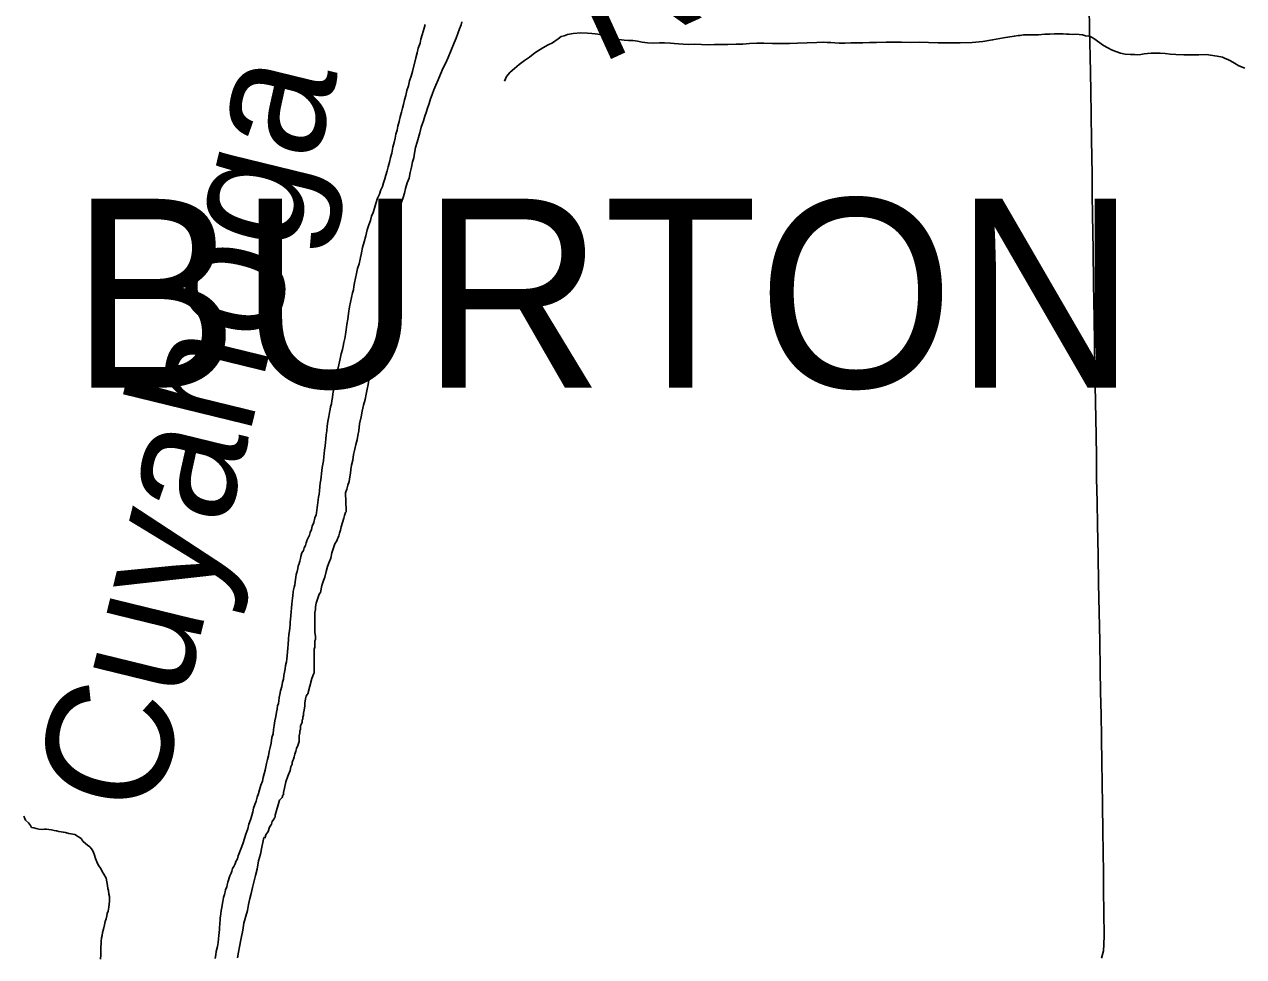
# Model space of a CAD drawing. Extents: x 103424 to 290657, y 38711 to 110967.
# Drawn here: x 214251.609 to 214252.159, y 40209.47 to 40209.891 of the extents above; entities that cross this region are included whole.
import ezdxf

# ---------------------------------------------------------------- set-up
doc = ezdxf.new("R2010")
doc.units = 0
for name, color, linetype in [('GM_X_Major_River', 7, 'Continuous'), ('GM_X_Major_River_Text', 7, 'Continuous'), ('GM_X_Minor_River', 7, 'Continuous'), ('GM_X_State_Route', 7, 'Continuous'), ('GM_X_Township_Text', 7, 'Continuous')]:
    doc.layers.add(name, color=color, linetype=linetype)

msp = doc.modelspace()

# ---------------------------------------------------------------- linework, layer by layer
at = {"layer": 'GM_X_Major_River'}
for points in [[(214251.7538, 40209.67918), (214251.75437, 40209.68085), (214251.7549, 40209.68277), (214251.75544, 40209.6843), (214251.75578, 40209.6864), (214251.75612, 40209.68811), (214251.75627, 40209.68983), (214251.75661, 40209.69173), (214251.75713, 40209.69402), (214251.75746, 40209.6965), (214251.75798, 40209.69898), (214251.75851, 40209.70108), (214251.75903, 40209.70319), (214251.75937, 40209.70509), (214251.7599, 40209.70719), (214251.76021, 40209.71043), (214251.7609, 40209.71349), (214251.76142, 40209.71616), (214251.76193, 40209.71883), (214251.76264, 40209.72131), (214251.76316, 40209.72379), (214251.76368, 40209.72609), (214251.76401, 40209.72818), (214251.76435, 40209.73028), (214251.76469, 40209.73219), (214251.76503, 40209.73428), (214251.76536, 40209.73638), (214251.76587, 40209.73905), (214251.76621, 40209.74096), (214251.76656, 40209.74249), (214251.76672, 40209.7442), (214251.76705, 40209.74611), (214251.76758, 40209.74821), (214251.76792, 40209.75012), (214251.76826, 40209.75202), (214251.77002, 40209.75871), (214251.77071, 40209.76196), (214251.77141, 40209.76463), (214251.77174, 40209.76711), (214251.77226, 40209.76959), (214251.77258, 40209.77226), (214251.7731, 40209.77493), (214251.77342, 40209.77741), (214251.77394, 40209.78008), (214251.77445, 40209.78275), (214251.77478, 40209.78522), (214251.7751, 40209.78789), (214251.77561, 40209.79075), (214251.77611, 40209.79437), (214251.77642, 40209.79742), (214251.77674, 40209.80009), (214251.77727, 40209.80219), (214251.77761, 40209.8041), (214251.77813, 40209.8062), (214251.77866, 40209.8083), (214251.77919, 40209.8104), (214251.7799, 40209.81251), (214251.78043, 40209.81442), (214251.78096, 40209.81652), (214251.78166, 40209.81919), (214251.78257, 40209.8213), (214251.78309, 40209.82378), (214251.7836, 40209.82627), (214251.78412, 40209.82856), (214251.78465, 40209.83047), (214251.78499, 40209.83257), (214251.78551, 40209.83505), (214251.78622, 40209.83753), (214251.78674, 40209.83963), (214251.78746, 40209.84174), (214251.78797, 40209.84422), (214251.78906, 40209.84709), (214251.78958, 40209.8492), (214251.79031, 40209.85092), (214251.79083, 40209.85283), (214251.79155, 40209.85494), (214251.79227, 40209.85704), (214251.79299, 40209.85896), (214251.7937, 40209.86107), (214251.79461, 40209.86317), (214251.7957, 40209.86567), (214251.79678, 40209.86816), (214251.79786, 40209.87104), (214251.79915, 40209.87334), (214251.80024, 40209.87565), (214251.80295, 40209.88236), (214251.80385, 40209.88447), (214251.80457, 40209.88657), (214251.80529, 40209.88868), (214251.80601, 40209.8904), (214251.80636, 40209.89174)], [(214251.78984, 40209.89062), (214251.7893, 40209.8889), (214251.78896, 40209.88737), (214251.78842, 40209.88584), (214251.78789, 40209.88393), (214251.78754, 40209.88221), (214251.78664, 40209.87991), (214251.78612, 40209.87781), (214251.7856, 40209.87552), (214251.78401, 40209.86941), (214251.78349, 40209.8673), (214251.78277, 40209.8652), (214251.78225, 40209.86291), (214251.78154, 40209.8608), (214251.78101, 40209.85851), (214251.78048, 40209.8566), (214251.77996, 40209.8545), (214251.77961, 40209.85278), (214251.77908, 40209.85106), (214251.77855, 40209.84896), (214251.77803, 40209.84685), (214251.7775, 40209.84475)], [(214251.7775, 40209.84475), (214251.77716, 40209.84285), (214251.77663, 40209.84112), (214251.77629, 40209.83922), (214251.77576, 40209.83731), (214251.77523, 40209.83521), (214251.77472, 40209.83253), (214251.77419, 40209.83062), (214251.77366, 40209.82852), (214251.77314, 40209.82642), (214251.77261, 40209.82451), (214251.77208, 40209.8226), (214251.77154, 40209.82087), (214251.77101, 40209.81915), (214251.77048, 40209.81743), (214251.76975, 40209.8159), (214251.76922, 40209.81398), (214251.76831, 40209.81225), (214251.7676, 40209.80977), (214251.76688, 40209.80766), (214251.76635, 40209.80575), (214251.76563, 40209.80403), (214251.7651, 40209.80212), (214251.76438, 40209.8002), (214251.76367, 40209.7979), (214251.76296, 40209.79523), (214251.76226, 40209.79255), (214251.76156, 40209.78988), (214251.76103, 40209.78759), (214251.76052, 40209.78473), (214251.76, 40209.78262), (214251.75928, 40209.78052), (214251.75876, 40209.77823), (214251.75842, 40209.77613), (214251.7579, 40209.77403), (214251.75756, 40209.77231), (214251.7574, 40209.77079), (214251.75705, 40209.76945), (214251.75566, 40209.76315), (214251.75515, 40209.7601), (214251.75483, 40209.75762), (214251.7545, 40209.75515), (214251.75417, 40209.75286), (214251.75383, 40209.75076), (214251.75349, 40209.74885), (214251.75315, 40209.74714), (214251.7528, 40209.74542), (214251.75246, 40209.74389), (214251.75193, 40209.74198), (214251.7514, 40209.73969), (214251.75089, 40209.73702), (214251.75036, 40209.73511), (214251.75002, 40209.73339), (214251.74967, 40209.73167), (214251.74933, 40209.73014), (214251.74898, 40209.72843), (214251.74883, 40209.7269), (214251.74848, 40209.72538), (214251.74813, 40209.72385), (214251.74797, 40209.72232), (214251.74762, 40209.7208), (214251.74746, 40209.71946), (214251.74711, 40209.71813), (214251.74694, 40209.71698), (214251.7466, 40209.71545), (214251.74625, 40209.71374), (214251.74592, 40209.71145), (214251.74559, 40209.70935), (214251.74544, 40209.70726), (214251.7451, 40209.70535), (214251.74495, 40209.70345), (214251.74479, 40209.70193), (214251.74464, 40209.7004), (214251.7443, 40209.6985), (214251.74414, 40209.69697), (214251.74398, 40209.69545), (214251.74383, 40209.69374), (214251.74367, 40209.69221), (214251.74332, 40209.69069), (214251.74316, 40209.68935), (214251.743, 40209.68802), (214251.74284, 40209.68649), (214251.74268, 40209.68516), (214251.74233, 40209.68363), (214251.74217, 40209.68211), (214251.74202, 40209.68021), (214251.74187, 40209.67868), (214251.7417, 40209.67735), (214251.74121, 40209.67373), (214251.74105, 40209.67259), (214251.74088, 40209.67144), (214251.74071, 40209.6703), (214251.74054, 40209.66935), (214251.74, 40209.668), (214251.73948, 40209.6659), (214251.73875, 40209.66418), (214251.73841, 40209.66265), (214251.73786, 40209.66131), (214251.73751, 40209.66016), (214251.73715, 40209.6592), (214251.7366, 40209.65805)], [(214251.74728, 40209.64973), (214251.74768, 40209.65212), (214251.74832, 40209.65404), (214251.74896, 40209.65628), (214251.74992, 40209.65756), (214251.75024, 40209.65852), (214251.75056, 40209.65916), (214251.75088, 40209.65979), (214251.7512, 40209.66107), (214251.75152, 40209.66235), (214251.75184, 40209.66395), (214251.75248, 40209.66587), (214251.75312, 40209.66778), (214251.75344, 40209.66906), (214251.75376, 40209.67034), (214251.75408, 40209.67066), (214251.75408, 40209.6713), (214251.7538, 40209.67918)], [(214251.7366, 40209.65805), (214251.73606, 40209.65671), (214251.7357, 40209.65556), (214251.73516, 40209.65441), (214251.7348, 40209.65326), (214251.73407, 40209.65211), (214251.73372, 40209.65058), (214251.73355, 40209.64963), (214251.73319, 40209.64848), (214251.73284, 40209.64733), (214251.73248, 40209.64618), (214251.73231, 40209.64504), (214251.73196, 40209.6437), (214251.73161, 40209.64236), (214251.73145, 40209.64122), (214251.73128, 40209.64008), (214251.73111, 40209.63912), (214251.73095, 40209.63779), (214251.73059, 40209.63664), (214251.73043, 40209.6355), (214251.73026, 40209.63454), (214251.7301, 40209.63283), (214251.72994, 40209.63169), (214251.72977, 40209.63054), (214251.72961, 40209.62902), (214251.72946, 40209.62731), (214251.72931, 40209.62559), (214251.72915, 40209.62388), (214251.729, 40209.62217), (214251.72883, 40209.62102), (214251.72886, 40209.61989), (214251.7287, 40209.61836), (214251.72854, 40209.61703), (214251.72819, 40209.61531), (214251.72805, 40209.61322), (214251.72791, 40209.61094), (214251.72776, 40209.60922), (214251.72729, 40209.60427), (214251.72713, 40209.60294), (214251.72678, 40209.60141), (214251.72662, 40209.59989), (214251.72628, 40209.59836), (214251.72593, 40209.59683), (214251.72577, 40209.59512), (214251.72542, 40209.59378), (214251.72508, 40209.59187), (214251.72455, 40209.58996), (214251.72421, 40209.58825), (214251.72386, 40209.58691), (214251.7237, 40209.58539), (214251.72353, 40209.58424), (214251.72318, 40209.58309), (214251.72302, 40209.58157), (214251.72267, 40209.58023), (214251.72233, 40209.57833), (214251.72199, 40209.57642), (214251.72165, 40209.57432), (214251.72131, 40209.57242), (214251.72117, 40209.57051), (214251.72063, 40209.56879), (214251.7203, 40209.56631), (214251.71977, 40209.5644), (214251.71944, 40209.5625), (214251.7191, 40209.56059), (214251.71856, 40209.55887), (214251.71822, 40209.55715), (214251.71787, 40209.55562), (214251.71752, 40209.5541), (214251.71718, 40209.55238), (214251.71664, 40209.55085), (214251.7163, 40209.54913), (214251.71557, 40209.5474), (214251.71505, 40209.5453), (214251.71451, 40209.54358), (214251.71398, 40209.54186), (214251.71345, 40209.54014), (214251.71291, 40209.53861), (214251.71237, 40209.53689), (214251.71203, 40209.53536), (214251.71149, 40209.53364), (214251.71096, 40209.53173), (214251.71024, 40209.52981), (214251.70972, 40209.52771), (214251.70882, 40209.52522), (214251.70829, 40209.52331), (214251.70757, 40209.52139), (214251.70704, 40209.51967), (214251.70542, 40209.51546), (214251.70506, 40209.51412), (214251.70433, 40209.51296), (214251.70397, 40209.51182), (214251.70343, 40209.51066), (214251.70288, 40209.5097), (214251.70252, 40209.50855), (214251.70216, 40209.5076), (214251.70161, 40209.50644), (214251.70072, 40209.50358), (214251.70037, 40209.50243), (214251.7002, 40209.50147), (214251.69966, 40209.50013), (214251.69949, 40209.49918)], [(214251.71695, 40209.52366), (214251.71758, 40209.52362), (214251.71758, 40209.52394), (214251.7179, 40209.5249), (214251.71886, 40209.5265), (214251.7195, 40209.52842), (214251.72046, 40209.5297), (214251.72078, 40209.53098), (214251.72142, 40209.53193), (214251.72174, 40209.53257), (214251.72206, 40209.53289), (214251.72206, 40209.53321), (214251.72206, 40209.53385), (214251.72398, 40209.54056), (214251.72526, 40209.54184), (214251.72558, 40209.5428), (214251.7259, 40209.54312), (214251.7259, 40209.54408), (214251.72622, 40209.546), (214251.72686, 40209.54887), (214251.72782, 40209.55143), (214251.72878, 40209.55399), (214251.7291, 40209.55559), (214251.72942, 40209.55623), (214251.72974, 40209.55686), (214251.72974, 40209.5575), (214251.73006, 40209.55846), (214251.73038, 40209.5591), (214251.7307, 40209.56006), (214251.73102, 40209.56134), (214251.73134, 40209.56262), (214251.73166, 40209.5639), (214251.7323, 40209.56517), (214251.73262, 40209.56613), (214251.73294, 40209.56709), (214251.73294, 40209.56837), (214251.73294, 40209.56965), (214251.73326, 40209.57093), (214251.73326, 40209.57189), (214251.73358, 40209.57253), (214251.73358, 40209.57317), (214251.73358, 40209.57413), (214251.7339, 40209.57508), (214251.73422, 40209.57572), (214251.73422, 40209.57668), (214251.73454, 40209.57732), (214251.73454, 40209.57796), (214251.73486, 40209.57892), (214251.73486, 40209.57988), (214251.73518, 40209.58116), (214251.7355, 40209.58307), (214251.7355, 40209.58435), (214251.73582, 40209.58627), (214251.73614, 40209.58755), (214251.73646, 40209.58819), (214251.73678, 40209.58851), (214251.7387, 40209.59554), (214251.73935, 40209.59746), (214251.73966, 40209.5981), (214251.73967, 40209.60066), (214251.73967, 40209.60193), (214251.73967, 40209.60289), (214251.73967, 40209.60385), (214251.73967, 40209.60449), (214251.73967, 40209.60545), (214251.73967, 40209.60641), (214251.73967, 40209.60769), (214251.73967, 40209.60865), (214251.73999, 40209.60961), (214251.73999, 40209.61089), (214251.73999, 40209.61153), (214251.73999, 40209.61248), (214251.74031, 40209.61312), (214251.74031, 40209.6144), (214251.73999, 40209.61632), (214251.73999, 40209.61792), (214251.73999, 40209.61984), (214251.73999, 40209.62144), (214251.74, 40209.62303), (214251.74, 40209.62431), (214251.74, 40209.62527), (214251.74032, 40209.62655), (214251.74032, 40209.62687), (214251.74032, 40209.62783), (214251.74064, 40209.62943), (214251.74128, 40209.63167), (214251.74192, 40209.63358), (214251.74256, 40209.63422), (214251.7432, 40209.63742), (214251.74384, 40209.63966), (214251.74448, 40209.64125), (214251.74512, 40209.64381), (214251.74576, 40209.64605), (214251.7464, 40209.64797), (214251.74728, 40209.64973)], [(214251.70507, 40209.46947), (214251.70559, 40209.47195), (214251.70591, 40209.47443), (214251.70661, 40209.47749), (214251.70747, 40209.48187), (214251.70797, 40209.48512), (214251.70885, 40209.48817), (214251.70956, 40209.49085), (214251.71007, 40209.49352), (214251.71058, 40209.49619), (214251.71129, 40209.49848), (214251.71181, 40209.50116), (214251.71252, 40209.50364), (214251.71322, 40209.50651), (214251.71392, 40209.50937), (214251.71459, 40209.51319), (214251.71548, 40209.51624), (214251.71599, 40209.51929), (214251.71668, 40209.52216), (214251.71695, 40209.52366)], [(214251.69949, 40209.49918), (214251.69913, 40209.49803), (214251.69878, 40209.49669), (214251.69861, 40209.49574), (214251.69844, 40209.49479), (214251.69809, 40209.49326), (214251.69793, 40209.49212), (214251.69776, 40209.49078), (214251.69761, 40209.48926), (214251.69744, 40209.48831), (214251.69727, 40209.48735), (214251.69729, 40209.4864), (214251.69712, 40209.48526), (214251.69714, 40209.48431), (214251.69697, 40209.48336), (214251.697, 40209.48222), (214251.69684, 40209.48088), (214251.69667, 40209.47955), (214251.69652, 40209.47803), (214251.69636, 40209.47631), (214251.69602, 40209.4746), (214251.6955, 40209.47231), (214251.69534, 40209.47078), (214251.695, 40209.46907)]]:
    msp.add_lwpolyline(points, dxfattribs=at)
at = {"layer": 'GM_X_Minor_River'}
for points in [[(214251.82557, 40209.86499), (214251.82648, 40209.8671), (214251.82815, 40209.86903), (214251.8302, 40209.87079), (214251.83226, 40209.87254), (214251.83469, 40209.8743), (214251.83694, 40209.87587), (214251.83937, 40209.87783), (214251.84294, 40209.87999), (214251.84539, 40209.88138), (214251.84727, 40209.88237), (214251.84989, 40209.88413), (214251.8512, 40209.88511), (214251.85253, 40209.88552), (214251.85403, 40209.88612), (214251.85669, 40209.88656), (214251.8601, 40209.88682), (214251.86315, 40209.8867), (214251.86506, 40209.88655), (214251.86658, 40209.8864), (214251.86773, 40209.88623), (214251.86868, 40209.88606), (214251.86983, 40209.88571), (214251.87098, 40209.88516), (214251.87309, 40209.88464), (214251.875, 40209.8843), (214251.87729, 40209.88378), (214251.87958, 40209.88345), (214251.88167, 40209.8833), (214251.88358, 40209.88334), (214251.88567, 40209.88301), (214251.88777, 40209.88267), (214251.89025, 40209.88235), (214251.89292, 40209.88222), (214251.89558, 40209.88227), (214251.89786, 40209.88232), (214251.90053, 40209.88219), (214251.90224, 40209.88204), (214251.90415, 40209.88189), (214251.90624, 40209.88175), (214251.90872, 40209.88161), (214251.91157, 40209.88167), (214251.91462, 40209.88155), (214251.91766, 40209.88142), (214251.92051, 40209.88148), (214251.92337, 40209.88155), (214251.92641, 40209.88161), (214251.93021, 40209.88169), (214251.93325, 40209.88176), (214251.93629, 40209.88202), (214251.93952, 40209.88209), (214251.94275, 40209.88216), (214251.94656, 40209.88205), (214251.95056, 40209.88194), (214251.95436, 40209.88203), (214251.95797, 40209.88211), (214251.96671, 40209.88249), (214251.96956, 40209.88255), (214251.97128, 40209.88239), (214251.97299, 40209.88243), (214251.97471, 40209.88228), (214251.9768, 40209.88213), (214251.97927, 40209.88219), (214251.98193, 40209.88225), (214251.9846, 40209.8823), (214251.98745, 40209.88237), (214251.99049, 40209.88243), (214251.99353, 40209.8825), (214251.9979, 40209.88259), (214252.00133, 40209.88267), (214252.00494, 40209.88255), (214252.00875, 40209.88245), (214252.01293, 40209.88254), (214252.01712, 40209.88244), (214252.0215, 40209.88234), (214252.02625, 40209.88226), (214252.03138, 40209.88237), (214252.03671, 40209.88248), (214252.04164, 40209.88297), (214252.04601, 40209.88363), (214252.05093, 40209.8845), (214252.05378, 40209.88494), (214252.05586, 40209.88537), (214252.05756, 40209.88559), (214252.05852, 40209.88562), (214252.06003, 40209.88584), (214252.06117, 40209.88586), (214252.06269, 40209.8859), (214252.06441, 40209.88593), (214252.06669, 40209.88598), (214252.06954, 40209.88623), (214252.07182, 40209.88628), (214252.07391, 40209.88633), (214252.07619, 40209.88638), (214252.0779, 40209.88642), (214252.07942, 40209.88626), (214252.08057, 40209.88628), (214252.0819, 40209.88612), (214252.08361, 40209.88616), (214252.08514, 40209.886), (214252.08666, 40209.88585)], [(214252.08666, 40209.88585), (214252.088, 40209.8855), (214252.08972, 40209.88534), (214252.09068, 40209.88479), (214252.09164, 40209.88424), (214252.09608, 40209.88111), (214252.09801, 40209.88001), (214252.09974, 40209.8791), (214252.10166, 40209.87838), (214252.10376, 40209.87767), (214252.10587, 40209.87714), (214252.10834, 40209.87701), (214252.11005, 40209.87704), (214252.11158, 40209.87689), (214252.11291, 40209.8771), (214252.11442, 40209.87733), (214252.11594, 40209.87755), (214252.11765, 40209.87759), (214252.11955, 40209.87763), (214252.12164, 40209.87767), (214252.12393, 40209.87753), (214252.12622, 40209.8772), (214252.12869, 40209.87707), (214252.13231, 40209.87696), (214252.13916, 40209.87691), (214252.14239, 40209.87698), (214252.14735, 40209.87633), (214252.14983, 40209.87582), (214252.15099, 40209.87527), (214252.15214, 40209.87473), (214252.15348, 40209.87418), (214252.15522, 40209.87308), (214252.15714, 40209.87198), (214252.15983, 40209.8709)], [(214251.64711, 40209.49367), (214251.64727, 40209.49501), (214251.64725, 40209.49615), (214251.64723, 40209.4971), (214251.64701, 40209.49823), (214251.64679, 40209.49975), (214251.64658, 40209.50069), (214251.64636, 40209.50202), (214251.64613, 40209.50372), (214251.64572, 40209.50542), (214251.64473, 40209.50711), (214251.64394, 40209.50842), (214251.64354, 40209.50937), (214251.64216, 40209.51142), (214251.64157, 40209.51274), (214251.64096, 40209.51425), (214251.64035, 40209.51614), (214251.63975, 40209.51764), (214251.63916, 40209.51858), (214251.63838, 40209.51951), (214251.63741, 40209.52025), (214251.63644, 40209.52099), (214251.63528, 40209.5221), (214251.63449, 40209.52323), (214251.63334, 40209.52396), (214251.6316, 40209.52507), (214251.62988, 40209.52541), (214251.62893, 40209.52558), (214251.6274, 40209.52592), (214251.62644, 40209.52609), (214251.62549, 40209.52626), (214251.62434, 40209.52643), (214251.62339, 40209.52679), (214251.62224, 40209.52695), (214251.6211, 40209.52712), (214251.61995, 40209.52728), (214251.61881, 40209.52745), (214251.61786, 40209.52743), (214251.61691, 40209.52741), (214251.61538, 40209.52756), (214251.61424, 40209.52773), (214251.61309, 40209.52808), (214251.61213, 40209.52825), (214251.61154, 40209.52919), (214251.61076, 40209.53031), (214251.6094, 40209.53161), (214251.6086, 40209.53331)], [(214251.64327, 40209.46889), (214251.64342, 40209.4708), (214251.64337, 40209.4727), (214251.64334, 40209.4744), (214251.6435, 40209.47574), (214251.64347, 40209.47688), (214251.64363, 40209.4784), (214251.64399, 40209.47955), (214251.64415, 40209.48088), (214251.6445, 40209.48241), (214251.64503, 40209.48432), (214251.64538, 40209.48585), (214251.64573, 40209.487), (214251.64608, 40209.48833), (214251.64625, 40209.48948), (214251.64661, 40209.49043), (214251.64678, 40209.49139), (214251.64695, 40209.49234), (214251.64711, 40209.49367)]]:
    msp.add_lwpolyline(points, dxfattribs=at)
at = {"layer": 'GM_X_State_Route'}
msp.add_lwpolyline([(214252.09524, 40209.46932), (214252.09603, 40209.47266), (214252.09626, 40209.47548), (214252.09631, 40209.47954), (214252.09622, 40209.48972), (214252.09614, 40209.4999), (214252.09603, 40209.50824), (214252.09593, 40209.51659), (214252.09579, 40209.52722), (214252.09565, 40209.53785), (214252.09554, 40209.54896), (214252.09534, 40209.5571), (214252.09516, 40209.56904), (214252.09495, 40209.57926), (214252.09478, 40209.5893), (214252.09462, 40209.59934), (214252.09437, 40209.61237), (214252.09411, 40209.6254), (214252.09386, 40209.63829), (214252.09362, 40209.65118), (214252.09336, 40209.66466), (214252.09317, 40209.67518), (214252.09298, 40209.68571), (214252.0929, 40209.69545), (214252.09282, 40209.7052), (214252.09249, 40209.72011), (214252.09221, 40209.73564), (214252.09201, 40209.7468), (214252.09181, 40209.75796), (214252.09159, 40209.77349), (214252.09138, 40209.78903), (214252.09116, 40209.80456), (214252.09103, 40209.81382), (214252.0909, 40209.82308), (214252.09065, 40209.83861), (214252.09047, 40209.84968), (214252.09029, 40209.86075), (214252.08999, 40209.87628), (214252.08977, 40209.88768), (214252.08955, 40209.89908)], dxfattribs=at)

# ---------------------------------------------------------------- texts
at = {"layer": 'GM_X_Major_River_Text'}
for s, height, rotation, p in [('River', 0.056853, 24.5541, (214251.86804, 40209.8724)), ('Cuyahoga', 0.056848, 76.2671, (214251.66816, 40209.53201))]:
    msp.add_text(s, height=height, rotation=rotation, dxfattribs=at).set_placement(p)
at = {"layer": 'GM_X_Township_Text'}
msp.add_text('BURTON', height=0.085227, rotation=0, dxfattribs=at).set_placement((214251.62977, 40209.72673))

doc.saveas('drawing.dxf')
